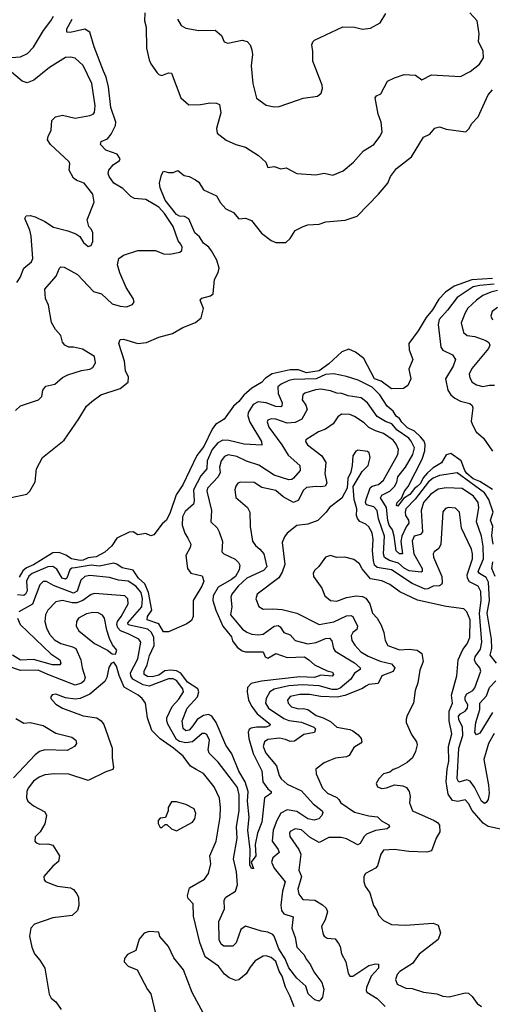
# Model space of a CAD drawing. Extents: x 1690054 to 1842981, y 782881 to 914114.
# Tile 410 of 656: x 1752329 to 1755273, y 896550 to 902682. Entities that reach past the tile are written whole.
import ezdxf

# ---------------------------------------------------------------- set-up
doc = ezdxf.new("R2010")
doc.units = 0

msp = doc.modelspace()

# ---------------------------------------------------------------- linework, layer by layer
at = {"layer": '0CON10XD'}
for points in [[(1752523.1, 902675), (1752538.8, 902705)], [(1753175, 901245.7), (1753225, 901224), (1753265, 901222.5), (1753325.9, 901234.1), (1753340, 901245), (1753341.2, 901265), (1753333.8, 901285), (1753315.5, 901305.5), (1753285.5, 901395), (1753230.4, 901475), (1753195, 901514.4), (1753115, 901561.8), (1753045, 901569.6), (1753021.6, 901581.6), (1752970.8, 901630.7), (1752915.6, 901665), (1752886.9, 901705), (1752879.2, 901725), (1752884.2, 901745), (1752911.1, 901778.9), (1752951.2, 901805), (1752955.7, 901815), (1752936.7, 901845), (1752865, 901870), (1752831.4, 901905), (1752835.8, 901924.2), (1752875, 901939.4), (1752899.6, 901970.4), (1752925, 902024.4), (1752928.8, 902045), (1752897.2, 902135), (1752882.4, 902265), (1752868.6, 902325), (1752851, 902361), (1752792.8, 902512.8), (1752765, 902605.4), (1752735, 902622.7), (1752642.5, 902602.5), (1752622.5, 902605), (1752622.1, 902625), (1752655.2, 902685)], [(1753108.5, 902725), (1753107.5, 902675), (1753117.3, 902635), (1753118.2, 902505), (1753135, 902432.5), (1753145, 902408.6), (1753185, 902352.5), (1753195, 902340.9), (1753215, 902334.4), (1753255, 902352.5), (1753275, 902348.8), (1753332, 902195), (1753382.3, 902152.3), (1753455, 902154.3), (1753515, 902164.4), (1753555, 902162.5), (1753573.9, 902153.9), (1753581.7, 902101.7), (1753555.6, 902005), (1753559.2, 901975), (1753615, 901932.5), (1753675, 901905.6), (1753735, 901888.6), (1753816.6, 901836.6), (1753862.5, 901795), (1753875, 901762.5), (1753915, 901767.5), (1753955, 901753.3), (1753989.3, 901759.3), (1754055, 901723.8), (1754174.2, 901715.8), (1754225, 901727.5), (1754280, 901715), (1754345, 901741.2), (1754408.8, 901795), (1754471.2, 901865), (1754535.5, 901904.5), (1754575, 901958), (1754586.7, 901983.3), (1754581.5, 902045), (1754561.2, 902095), (1754542.5, 902195), (1754551.2, 902208.8), (1754578.6, 902221.4), (1754620.9, 902299.1), (1754665, 902321.4), (1754725, 902340.6), (1754795, 902338), (1754835, 902308.6), (1754895, 902340), (1755075, 902328.6), (1755135, 902360.5), (1755194.2, 902405), (1755219.2, 902445), (1755217.3, 902487.3), (1755187.3, 902547.3), (1755190.9, 902595), (1755178.9, 902675), (1755134.3, 902724.3)], [(1753312.5, 902685), (1753335.6, 902645.6), (1753365, 902630.6), (1753445.5, 902614.5), (1753547.7, 902617.7), (1753586.7, 902585), (1753602.5, 902545), (1753625, 902536.7), (1753715, 902555.8), (1753746.9, 902546.9), (1753765.7, 902525.7), (1753775.6, 902495), (1753779.4, 902465), (1753771.1, 902395), (1753781.5, 902285), (1753804.4, 902194.4), (1753865, 902150), (1753915, 902140), (1753945, 902142), (1754059.7, 902180.3), (1754095, 902194), (1754185, 902206.7), (1754206.1, 902223.9), (1754216.4, 902253.6), (1754214, 902275), (1754154.4, 902425), (1754155.6, 902485), (1754149.4, 902525), (1754154.3, 902545), (1754165, 902554.2), (1754341.7, 902638.3), (1754415, 902636), (1754465, 902624), (1754515, 902628.8), (1754575, 902663.8), (1754609.3, 902720.7)], [(1752245, 902444.3), (1752335, 902450.7), (1752378.5, 902471.5), (1752415, 902511.2), (1752477.6, 902615), (1752523.1, 902675)], [(1752311.8, 901045), (1752332.4, 901077.6), (1752355.5, 901135), (1752401.9, 901175), (1752410.9, 901195), (1752400.2, 901335), (1752391.8, 901371.8), (1752361.5, 901445), (1752368.3, 901461.7), (1752395, 901462.9), (1752425, 901454.6), (1752485, 901425.4), (1752539.9, 901389.9), (1752627.9, 901367.9), (1752677.9, 901347.9), (1752702.7, 901332.7), (1752727.5, 901295), (1752755, 901268.8), (1752775, 901276.7), (1752785, 901300), (1752783.8, 901355), (1752776.7, 901375), (1752760, 901395), (1752750, 901435), (1752792.5, 901545), (1752784.4, 901595), (1752730.4, 901665), (1752685, 901680), (1752665, 901695.6), (1752636.9, 901745), (1752642.2, 901785), (1752637.8, 901797.8), (1752521.9, 901905), (1752502.5, 901935), (1752506.9, 901955), (1752525.6, 901995), (1752529.2, 902055), (1752552.8, 902077.2), (1752595, 902087.5), (1752675, 902069.5), (1752765, 902086.5), (1752786.1, 902093.9), (1752795.4, 902104.6), (1752799.2, 902145), (1752778.7, 902285), (1752725, 902397.5), (1752675, 902442.9), (1752645, 902450), (1752615, 902447.8), (1752515, 902384.7), (1752418.1, 902305), (1752375, 902289.1), (1752345, 902299.6), (1752278.9, 902355)], [(1752275, 899705.8), (1752373.6, 899726.4), (1752392.5, 899745), (1752425.8, 899804.2), (1752434.2, 899885), (1752471.2, 899955), (1752605.7, 900064.3), (1752697, 900197), (1752745, 900274.7), (1752777.6, 900305), (1752835, 900345.6), (1752955, 900385.4), (1753004.6, 900425.4), (1753007.8, 900455), (1752989.1, 900495), (1752981.1, 900555), (1752946, 900665), (1752955, 900690), (1752975, 900692.9), (1753065, 900666.5), (1753118.6, 900671.4), (1753195, 900705.6), (1753281.1, 900728.9), (1753345, 900764.4), (1753425, 900795.6), (1753459.2, 900825), (1753473.4, 900883.4), (1753453.8, 900935), (1753463, 900947), (1753517.7, 900962.3), (1753533.3, 900975), (1753542.2, 901065), (1753565, 901108.8), (1753571.2, 901135), (1753557.5, 901185), (1753523.3, 901243.3), (1753506.3, 901266.3), (1753475, 901289.6), (1753449.8, 901329.8), (1753420, 901355), (1753381.7, 901441.7), (1753356.7, 901456.8), (1753325, 901458.2), (1753305, 901468.5), (1753235, 901558.1), (1753204.2, 901635), (1753200, 901665), (1753213, 901717), (1753225, 901740), (1753255, 901730), (1753285, 901730), (1753315, 901742.5), (1753353, 901713), (1753385, 901706), (1753425, 901685.7), (1753445, 901670), (1753473.6, 901623.6), (1753555, 901585.8), (1753580.8, 901540.8), (1753613.8, 901503.8), (1753661, 901481), (1753695, 901442.5), (1753735, 901445.7), (1753772.2, 901432.2), (1753835, 901352.5), (1753895, 901307.5), (1753925, 901294), (1753986.7, 901295), (1754015, 901318.8), (1754045, 901368.6), (1754095.3, 901394.7), (1754124.6, 901405.4), (1754195, 901409.7), (1754236.5, 901423.5), (1754356.4, 901433.6), (1754430.7, 901459.3), (1754565, 901596), (1754621.9, 901665), (1754639.2, 901705), (1754675.7, 901755), (1754770.9, 901829.1), (1754845, 901950), (1754885, 901970), (1754915, 902006.2), (1754945, 902016.2), (1754985, 902001.2), (1755107.5, 901985), (1755127.3, 902002.7), (1755145, 902036.7), (1755185, 902076.7), (1755248, 902215), (1755273.8, 902245)], [(1752302.3, 900247.7), (1752335, 900278), (1752446.2, 900315), (1752466, 900335), (1752472.2, 900375), (1752490.9, 900399.1), (1752548.3, 900411.7), (1752596.6, 900453.4), (1752629.1, 900470.9), (1752715, 900498), (1752765, 900506.2), (1752785, 900516.2), (1752801.4, 900545), (1752795.6, 900585), (1752719.6, 900629.6), (1752665, 900643.1), (1752635, 900643.3), (1752609.2, 900655), (1752595, 900673.3), (1752585.7, 900715), (1752552, 900752), (1752527.4, 900797.4), (1752507.5, 900905), (1752490, 900945), (1752486.2, 901005), (1752556, 901084), (1752576, 901135), (1752585, 901142.5), (1752605, 901141.4), (1752689.2, 901095), (1752789.4, 900989.4), (1752838.6, 900975), (1752905, 900913.3), (1752955, 900897.5), (1752995, 900894.3), (1753032.3, 900907.7), (1753041.2, 900925), (1753035.8, 900945), (1752992.9, 901015), (1752951.9, 901105), (1752939.2, 901155), (1752945.8, 901194.2), (1752975, 901215.8), (1753065, 901244), (1753175, 901245.7)], [(1755275, 901071.5), (1755145, 901063.2), (1755035, 901023.2), (1754981.9, 900985), (1754939.2, 900940.8), (1754900.2, 900875), (1754861.7, 900828.3), (1754811.2, 900745), (1754753.6, 900666.4), (1754755.7, 900625.7), (1754778, 900565), (1754752.5, 900505), (1754766.7, 900445), (1754747.5, 900405), (1754720, 900385), (1754645, 900382.5), (1754581.8, 900431.8), (1754540, 900445), (1754472, 900572), (1754420.9, 900610.9), (1754379.5, 900629.5), (1754335, 900613.5), (1754255, 900538.6), (1754195, 900496.1), (1754115, 900482.8), (1754065, 900500.9), (1754015, 900501.8), (1753902.3, 900477.7), (1753859.5, 900450.5), (1753835, 900423.1), (1753775, 900387.5), (1753725.4, 900344.6), (1753695, 900303.4), (1753661.2, 900275), (1753602, 900195), (1753549.4, 900160.6), (1753527.5, 900132.5), (1753475.2, 900025), (1753432.2, 899967.8), (1753345, 899785.6), (1753304, 899724), (1753267.4, 899612.6), (1753242.7, 899565), (1753217, 899543), (1753165, 899473.3), (1753145, 899467.5), (1753115, 899482.5), (1753065, 899473.3), (1753035, 899492.5), (1753010.5, 899489.5), (1752935, 899452.5), (1752903.9, 899406.1), (1752860, 899365), (1752805, 899337.9), (1752755, 899330.7), (1752725, 899315.9), (1752705, 899314.2), (1752651.9, 899325), (1752617.4, 899347.4), (1752574, 899364), (1752535, 899362.6), (1752415, 899287.8), (1752371.1, 899268.9), (1752349.3, 899250.7), (1752325, 899210)], [(1755285, 901034.6), (1755195, 901027.9), (1755155, 901018), (1755055, 900952.5), (1754995, 900872.4), (1754941.4, 900815), (1754935.3, 900784.7), (1754952.2, 900642.2), (1754965, 900623.5), (1755024.3, 900595), (1755043.1, 900565), (1755028.9, 900525), (1754982.5, 900445), (1754995.4, 900375.4), (1755014.5, 900345), (1755040, 900325), (1755075, 900307.1), (1755132.5, 900292.5), (1755148.7, 900278.7), (1755151.9, 900265), (1755141.2, 900181.2), (1755150.8, 900159.2), (1755172.5, 900115), (1755218.5, 900075), (1755274.3, 899995)], [(1755305, 900995.7), (1755263.9, 900986.1), (1755215, 900964.2), (1755173.8, 900935), (1755121.1, 900885), (1755103.3, 900856.7), (1755080, 900795), (1755094.7, 900734.7), (1755116.5, 900716.5), (1755165, 900709.2), (1755232.5, 900685), (1755252, 900672), (1755258.6, 900655), (1755249.4, 900635), (1755145, 900509.2), (1755129.6, 900475), (1755132.6, 900452.6), (1755146.9, 900425), (1755175, 900407.3), (1755215, 900397.1), (1755255, 900407), (1755287, 900407)], [(1755305, 900889.1), (1755271.4, 900865), (1755263.3, 900835), (1755275, 900812.5)], [(1755275.5, 899755.5), (1755195.8, 899805.8), (1755155, 899822.7), (1755115.4, 899855), (1755101.2, 899875), (1755078.4, 899935), (1755015, 899980.7), (1754985, 899973.1), (1754956.6, 899923.4), (1754905, 899891.1), (1754869.5, 899860.5), (1754841.6, 899828.4), (1754825, 899794), (1754805.5, 899774.5), (1754787.7, 899762.3), (1754759, 899725), (1754720.8, 899699.2), (1754685, 899653.1), (1754675.9, 899655.9), (1754680, 899675), (1754707.1, 899702.9), (1754726.9, 899745), (1754749.2, 899775), (1754836.8, 899945), (1754853.8, 899996.2), (1754855.6, 900035.6), (1754848, 900058), (1754826.2, 900085), (1754788.7, 900118.7), (1754745, 900141.4), (1754710, 900175), (1754695, 900199.3), (1754673.6, 900213.6), (1754654.7, 900245), (1754617.4, 900275), (1754573.5, 900345), (1754525, 900393), (1754437.4, 900437.4), (1754365, 900461.1), (1754285, 900477.2), (1754235, 900472.1), (1754175, 900444.9), (1754035, 900442), (1754005.3, 900435.3), (1753957.4, 900412.6), (1753936.8, 900395), (1753938.8, 900355), (1753964.1, 900295.9), (1753962.2, 900275), (1753955, 900270.7), (1753924, 900274), (1753865, 900296.7), (1753815, 900302), (1753783.4, 900285), (1753751.6, 900235), (1753750.2, 900215), (1753763.2, 900175), (1753836.1, 900055), (1753837.2, 900032.8), (1753728, 900038), (1753632, 900062), (1753595, 900064.3), (1753562.5, 900047.5), (1753527.2, 900005), (1753497.8, 899935), (1753495.8, 899884.2), (1753458, 899842), (1753411.7, 899755), (1753415.9, 899685), (1753411.2, 899665), (1753360.8, 899619.2), (1753343.6, 899585), (1753342.2, 899535), (1753357.5, 899485), (1753377, 899453), (1753394.6, 899415), (1753390.4, 899395), (1753364.6, 899345), (1753374.4, 899265), (1753395, 899234.4), (1753465, 899218.6), (1753475.4, 899185), (1753464.1, 899155), (1753410, 899065), (1753408.8, 898965), (1753400.2, 898939.8), (1753370.9, 898919.1), (1753255, 898870.5), (1753225, 898870.4), (1753195, 898920.2), (1753123.8, 898945), (1753125.3, 898965), (1753151.9, 899005), (1753131.6, 899115), (1753108.2, 899168.2), (1753069.1, 899205), (1753035, 899252.8), (1752967.8, 899267.8), (1752935, 899291.2), (1752915, 899297.3), (1752825, 899278.5), (1752775, 899284.6), (1752675, 899268.4), (1752654.6, 899265.4), (1752640.5, 899255), (1752623.2, 899205), (1752615, 899196.8), (1752593.3, 899205), (1752559.4, 899259.4), (1752535, 899276), (1752504.7, 899274.7), (1752406.8, 899233.2), (1752385, 899215.7), (1752371.8, 899185), (1752375.4, 899125), (1752365, 899103.4), (1752355, 899096.3), (1752315, 899100.8)], [(1755278, 899415), (1755270.2, 899469.8), (1755277.3, 899525), (1755262.7, 899565), (1755278, 899615), (1755252.4, 899695), (1755224.8, 899735), (1755055, 899860.5), (1754945, 899843), (1754905, 899827.5), (1754875, 899804.4), (1754793.2, 899696.8), (1754735.6, 899635), (1754729.6, 899615), (1754731.7, 899595), (1754750.9, 899565), (1754753.6, 899546.4), (1754736, 899524), (1754709.6, 899465), (1754703.4, 899433.4), (1754713.9, 899356.1), (1754695, 899356.1), (1754674.3, 899374.3), (1754662.3, 899465), (1754650.8, 899505), (1754631.5, 899535), (1754622.6, 899562.6), (1754615.1, 899645), (1754577.4, 899705), (1754585, 899720.3), (1754634.5, 899745.5), (1754664.3, 899775), (1754678.2, 899801.8), (1754685, 899836.1), (1754732.9, 899895), (1754778.7, 899975), (1754787.9, 900015), (1754767.9, 900057.9), (1754753.8, 900075), (1754681.1, 900125), (1754646.6, 900165), (1754608.8, 900178.8), (1754555, 900210.6), (1754496.7, 900296.7), (1754456.8, 900326.8), (1754375, 900340.5), (1754335, 900355.2), (1754305, 900355.8), (1754265, 900371.2), (1754205, 900380.7), (1754172.3, 900377.7), (1754105, 900356.6), (1754093.6, 900345), (1754089.1, 900315), (1754112.5, 900282.5), (1754120.9, 900255), (1754086.5, 900193.5), (1754045, 900174.4), (1753995, 900170.3), (1753925, 900194.7), (1753895, 900197.1), (1753875, 900187.1), (1753871.5, 900178.5), (1753880.9, 900145), (1753962.5, 900035), (1754000.5, 899970.5), (1754074.3, 899905), (1754075.6, 899875), (1754035, 899827.8), (1754025, 899818.9), (1754005, 899815.6), (1753915, 899844.8), (1753818.5, 899908.5), (1753742.9, 899932.9), (1753682.1, 899962.1), (1753626.8, 899973.2), (1753605, 899961.1), (1753585, 899935.6), (1753574.5, 899895), (1753578, 899862), (1753565.4, 899834.6), (1753499.4, 899765), (1753495.8, 899745), (1753524.7, 899625), (1753520.6, 899555), (1753558.4, 899518.4), (1753572.7, 899492.7), (1753591.4, 899431.4), (1753588.5, 899368.5), (1753600.8, 899355), (1753671.9, 899321.9), (1753692.2, 899302.2), (1753700, 899285), (1753696, 899255), (1753673.4, 899215), (1753649.2, 899195), (1753565, 899148.6), (1753535.3, 899095), (1753532.8, 899065), (1753550.4, 899005), (1753594.9, 898904.9), (1753648, 898838), (1753655, 898814.7), (1753683.7, 898775), (1753715, 898751.2), (1753735, 898745.7), (1753845, 898745.4), (1753857.5, 898715), (1753875, 898705.6), (1753925, 898733.9), (1753995, 898710.2), (1754103.3, 898715), (1754131.1, 898695), (1754164.8, 898664.7), (1754245, 898626.8), (1754277.5, 898617.5), (1754283.8, 898605), (1754275, 898592.8), (1754205, 898600.4), (1754164.9, 898584.9), (1754075, 898589.6), (1753835, 898563.5), (1753771.9, 898548.1), (1753747.9, 898522.1), (1753745.8, 898495), (1753753.7, 898445), (1753774.6, 898404.6), (1753809.1, 898359.1), (1753890, 898295), (1753885.6, 898285), (1753863.2, 898276.8), (1753805, 898276.7), (1753770.2, 898269.8), (1753758.3, 898261.7), (1753753, 898245), (1753756.2, 898205), (1753782.5, 898112.5), (1753837.1, 898005), (1753844.5, 897934.5), (1753875, 897892.5), (1753895.8, 897875), (1753896.2, 897865), (1753885, 897856.2), (1753853.3, 897835), (1753836.7, 897685), (1753811.5, 897615), (1753796.9, 897545), (1753800, 897475), (1753770, 897435), (1753786, 897395), (1753773.3, 897395), (1753761.7, 897418.3), (1753765.7, 897515), (1753749.5, 897635), (1753757.6, 897715), (1753747.9, 897815), (1753752, 897875), (1753732.8, 897935), (1753695, 898000.9), (1753649.6, 898109.6), (1753613, 898163), (1753552.7, 898305), (1753525.4, 898345.4), (1753504.8, 898354.8), (1753475, 898348.8), (1753435, 898322.8), (1753406.9, 898285), (1753385, 898257.2), (1753363.8, 898253.8), (1753348.3, 898268.3), (1753340.8, 898315), (1753371.6, 898395), (1753436.3, 898465), (1753444, 898495), (1753438.3, 898515), (1753375, 898557), (1753332.4, 898612.4), (1753306.6, 898626.6), (1753268.2, 898631.8), (1753233.1, 898626.9), (1753195, 898600), (1753155, 898589.1), (1753125, 898590.7), (1753104.7, 898605), (1753103.7, 898625), (1753123.6, 898665), (1753137.3, 898722.7), (1753167.6, 898785), (1753164.1, 898835), (1753149.8, 898865), (1753127.2, 898887.2), (1753012.3, 898912.3), (1753004.7, 898915), (1753002.1, 898925), (1753090.2, 899025), (1753093.8, 899075), (1753085.1, 899115), (1753053.4, 899155), (1753005, 899186.2), (1752945, 899192), (1752888.7, 899208.7), (1752765, 899220.7), (1752735.2, 899214.8), (1752709, 899191), (1752686.5, 899123.5), (1752665, 899111), (1752538.7, 899158.7), (1752495, 899182.5), (1752475, 899182.9), (1752455, 899162.9), (1752408.5, 899041.5), (1752323.1, 898995)], [(1754565, 899572.9), (1754556.2, 899626.2), (1754535, 899648.3), (1754490, 899660), (1754484.1, 899675), (1754486.6, 899695), (1754512.8, 899767.2), (1754525, 899776.7), (1754565, 899787.6), (1754596.4, 899815), (1754685, 899974.4), (1754689.7, 900005), (1754675, 900039.5), (1754655, 900064), (1754595, 900105.2), (1754545, 900121.1), (1754503.1, 900143.1), (1754475, 900170.9), (1754415, 900211.5), (1754385, 900224.4), (1754334.6, 900225.4), (1754310.6, 900209.4), (1754282.5, 900165), (1754235, 900132.7), (1754190, 900115), (1754110.6, 900065), (1754109.4, 900055), (1754121.9, 900035), (1754212, 899965), (1754236.6, 899925), (1754229.8, 899855), (1754241.9, 899795), (1754232.3, 899777.7), (1754205, 899772.9), (1754175, 899775.6), (1754115, 899768.7), (1754095, 899750.9), (1754065, 899690), (1754035, 899674.7), (1753971.4, 899711.4), (1753925, 899750.4), (1753837.8, 899767.8), (1753788.9, 899798.9), (1753705, 899802.5), (1753688.8, 899795), (1753675, 899776.2), (1753669.2, 899755), (1753675, 899706.7), (1753748.8, 899645), (1753762.9, 899615), (1753764.4, 899525), (1753779.1, 899435), (1753797, 899407), (1753825, 899385.5), (1753849.6, 899355), (1753868.9, 899275), (1753848.7, 899251.3), (1753745, 899203.3), (1753691, 899155), (1753650.8, 899105), (1753644.2, 899085), (1753650, 899025), (1753642.5, 898975), (1753695, 898913.3), (1753717.3, 898887.3), (1753745, 898867.5), (1753775, 898856), (1753815, 898850.8), (1753845, 898856), (1753915, 898904.7), (1753938.5, 898908.5), (1753950.8, 898900.8), (1753975, 898866.4), (1754015, 898850.9), (1754045.4, 898815.4), (1754124.2, 898794.2), (1754176.3, 898803.7), (1754235, 898828.2), (1754259.5, 898829.5), (1754273, 898813), (1754283.8, 898765), (1754295, 898749.4), (1754415, 898676.6), (1754449.2, 898645), (1754450, 898635), (1754415, 898613.1), (1754391.1, 898575), (1754325, 898519.8), (1754305, 898510.8), (1754275, 898510.7), (1754195, 898532.5), (1754091.4, 898538.6), (1754005, 898533.3), (1753915, 898513.6), (1753887.9, 898495), (1753864.6, 898455), (1753861.3, 898425), (1753878.9, 898395), (1753975, 898329.4), (1754005, 898317.8), (1754085, 898307.8), (1754160.9, 898275), (1754171.6, 898265), (1754165, 898242.5), (1754099.3, 898230.7), (1754042, 898188), (1754015, 898185.7), (1753985, 898199.8), (1753947.8, 898207.8), (1753875, 898198.4), (1753853.6, 898185), (1753846.8, 898155), (1753862.2, 898115), (1753928.8, 898035), (1753945.8, 897975.8), (1753958.8, 897955), (1753995, 897920.6), (1754085, 897879.2), (1754158.1, 897798.1), (1754212.9, 897755), (1754217.1, 897745), (1754210.8, 897725), (1754192, 897705), (1754164.2, 897695.8), (1754125, 897704.2), (1754055, 897750.2), (1753995, 897761.5), (1753955, 897740.4), (1753931.7, 897695), (1753908.9, 897635), (1753901.9, 897565), (1753939.2, 897515), (1753944.6, 897495), (1753905, 897462.2), (1753896.8, 897435), (1753915, 897397.8), (1753983.6, 897313.6), (1753965.3, 897255), (1753956.7, 897166.7), (1753960.8, 897135), (1753975, 897113.8), (1754032.5, 897095), (1754023.5, 897023.5), (1754044.7, 896965), (1754056.2, 896905), (1754099.8, 896859.8), (1754115, 896827.9), (1754141.6, 896795), (1754161, 896751), (1754210.4, 896685), (1754224.6, 896645), (1754215.4, 896594.6), (1754205, 896578.8), (1754195, 896570), (1754167.7, 896577.7), (1754126, 896615), (1754111.8, 896661.8), (1754055, 896713.2), (1754005, 896776), (1753983.5, 896833.5), (1753942.5, 896895), (1753915, 896973.2), (1753905, 896985.2), (1753875, 896998.9), (1753835, 897005.2), (1753735, 897036.5), (1753707.1, 897015), (1753678.1, 896931.9), (1753657.4, 896912.6), (1753601.2, 896911.2), (1753584.5, 896924.5), (1753570.9, 896950.9), (1753568.9, 897065), (1753604.3, 897145), (1753601.8, 897198.2), (1753613.9, 897216.1), (1753673.1, 897255), (1753685.3, 897294.7), (1753678.7, 897375), (1753660.2, 897455), (1753683.5, 897585), (1753678.9, 897655), (1753696.1, 897756.1), (1753697.3, 897855), (1753685, 897900.4), (1753655, 897941.8), (1753565, 898058.5), (1753508.5, 898115), (1753502.5, 898135), (1753512, 898195), (1753495, 898231.1), (1753483, 898237), (1753465, 898235.6), (1753405, 898183.9), (1753365, 898179), (1753325, 898186.6), (1753305, 898200), (1753251.6, 898295), (1753244.7, 898315), (1753246.5, 898335), (1753278, 898405), (1753319.6, 898450.4), (1753348.7, 898495), (1753344.7, 898515), (1753306.7, 898566.7), (1753285, 898577.5), (1753255, 898576.7), (1753135, 898531.5), (1753098.9, 898538.9), (1753033.8, 898573.9), (1753021.1, 898595), (1753018.3, 898615), (1753065, 898702.2), (1753083.1, 898805), (1753071.8, 898825), (1753005, 898857.5), (1752956.6, 898876.6), (1752939.5, 898895), (1752933.3, 898915), (1752939.3, 898935), (1752962, 898965), (1753005.3, 899045), (1753002.7, 899075), (1752984, 899094), (1752795, 899107.5), (1752775, 899102.8), (1752722, 899065), (1752685, 899050.7), (1752655, 899050.6), (1752595, 899065.7), (1752555, 899056), (1752504.5, 899005), (1752490.4, 898975), (1752485.4, 898935), (1752495.9, 898895), (1752514.8, 898854.8), (1752545, 898820), (1752585, 898796.2), (1752657.1, 898777.1), (1752678.8, 898765), (1752710.4, 898695), (1752718.6, 898645), (1752737.9, 898585), (1752730.6, 898565), (1752715, 898549.2), (1752675, 898537.8), (1752505, 898604), (1752445, 898631.5), (1752335, 898627.9), (1752255.8, 898655)], [(1755285, 898236.7), (1755248.9, 898175), (1755221.1, 898075), (1755250.3, 897915), (1755253.3, 897865), (1755247.8, 897825), (1755235, 897805.7), (1755225, 897801.4), (1755205, 897815.7), (1755162.1, 897902.1), (1755135, 897939.3), (1755115, 897948.2), (1755065, 897932.9), (1755054, 897954), (1755065.1, 898145), (1755090.5, 898225), (1755087.2, 898275), (1755064.7, 898324.7), (1755063.2, 898345), (1755075, 898359.5), (1755103.6, 898375), (1755118, 898395), (1755120.6, 898415), (1755105.2, 898445), (1755104.4, 898465), (1755115.4, 898484.6), (1755151.2, 898505), (1755165, 898521.8), (1755200.8, 898625), (1755195.8, 898645), (1755167.7, 898677.7), (1755161.6, 898695), (1755165.7, 898715), (1755199.2, 898760.8), (1755208.6, 898805), (1755193, 898985), (1755204.5, 899065), (1755200.8, 899120.8), (1755184.8, 899154.8), (1755130.7, 899180.7), (1755118.2, 899205), (1755116.9, 899225), (1755150.9, 899325), (1755150.2, 899355), (1755143.7, 899385), (1755082.3, 899515), (1755068.5, 899615), (1755045, 899639.4), (1755000, 899645), (1754982.7, 899637.3), (1754965, 899616.2), (1754951.8, 899415), (1754940.4, 899389.6), (1754911.7, 899368.3), (1754904.6, 899355.4), (1754907.7, 899335), (1754958.1, 899215), (1754960.4, 899175), (1754956.2, 899163.8), (1754945, 899156.9), (1754905, 899154.7), (1754872.6, 899137.4), (1754855, 899136), (1754775, 899171), (1754645, 899256.9), (1754555, 899269.8), (1754540.3, 899285), (1754532.8, 899315), (1754526.5, 899375), (1754531.3, 899445), (1754525, 899487.1), (1754505, 899524.5), (1754485, 899541.2), (1754447.2, 899557.2), (1754432.9, 899575), (1754427.1, 899595), (1754428.3, 899635), (1754412.5, 899695), (1754406, 899775), (1754462.1, 899867.9), (1754499.2, 899905), (1754512.5, 899955), (1754506, 899985), (1754495, 899992), (1754435, 900001.2), (1754424.1, 899995.9), (1754404.3, 899965), (1754400.8, 899905), (1754392.5, 899865), (1754374.2, 899825), (1754370, 899765), (1754336.7, 899703.3), (1754260, 899645), (1754239.2, 899615), (1754187.1, 899562.9), (1754125, 899540.4), (1754055, 899531.4), (1753996.3, 899483.7), (1753978.3, 899461.7), (1753964.5, 899425.5), (1753981.8, 899288.2), (1753965, 899241.5), (1753943, 899207), (1753807.5, 899105), (1753800.8, 899075), (1753818.3, 899028.3), (1753845, 899010.6), (1753905, 899013.8), (1753965, 899008), (1754056.3, 898986.3), (1754195.4, 898915.4), (1754285, 898932.9), (1754365, 898969.2), (1754392.4, 898972.4), (1754405, 898965.5), (1754433.8, 898905), (1754428.5, 898885), (1754405.3, 898864.7), (1754393.6, 898845), (1754398.2, 898815), (1754416, 898786), (1754454.1, 898745), (1754499.1, 898719.1), (1754575, 898686.8), (1754645, 898670.7), (1754666.9, 898645), (1754656.6, 898623.4), (1754585, 898595.6), (1754561.7, 898548.3), (1754505, 898540.9), (1754485, 898531.2)], [(1755300.3, 898675), (1755260.6, 898725), (1755269.4, 898765), (1755269, 898825), (1755241.7, 898985), (1755256.2, 899065), (1755249.1, 899179.1), (1755235, 899209.1), (1755194.1, 899234.1), (1755186, 899245), (1755218.2, 899325), (1755216.7, 899403.3), (1755205.2, 899465.2), (1755175.7, 899555), (1755189.1, 899645), (1755184.3, 899675), (1755157.1, 899715), (1755085, 899761.8), (1754985, 899767.5), (1754935, 899758.2), (1754888.9, 899725), (1754845.2, 899675), (1754830, 899625), (1754837.9, 899492.1), (1754825, 899475.3), (1754785.5, 899465), (1754773.9, 899435), (1754784.8, 899354.8), (1754835.7, 899265), (1754835.4, 899245), (1754829.2, 899240.8), (1754755, 899250.6), (1754725, 899265.6), (1754688.1, 899298.1), (1754632.1, 899315), (1754602.5, 899332.5), (1754595.5, 899355.5), (1754600.9, 899465), (1754565, 899572.9)], [(1755335, 897639.1), (1755246.8, 897656.8), (1755217.2, 897677.2), (1755147.2, 897757.2), (1755125, 897800.4), (1755105, 897823.8), (1755057.8, 897812.2), (1755025, 897820), (1754999, 897859), (1754989.8, 897910.3), (1754985.9, 897935), (1754991.9, 898015), (1755002.7, 898065), (1755000, 898155), (1755021.6, 898235), (1755004.7, 898315), (1755003.6, 898375), (1755025.3, 898424.7), (1755019.6, 898475), (1755052.9, 898595), (1755060.5, 898695), (1755089.6, 898760.4), (1755116.2, 898795), (1755133.3, 898835), (1755134.7, 898945), (1755115, 898994), (1755095, 899012.5), (1754985, 899027.3), (1754806.6, 899066.6), (1754698, 899118), (1754633.9, 899163.9), (1754585, 899186.7), (1754515, 899200.5), (1754462.1, 899262.1), (1754445, 899292.5), (1754411.2, 899321.2), (1754355, 899335.6), (1754301.9, 899331.9), (1754265, 899345.8), (1754235, 899334.2), (1754193.4, 899276.6), (1754167, 899253), (1754158, 899235), (1754160, 899215), (1754211.2, 899141.2), (1754230, 899095), (1754265.6, 899065.6), (1754305, 899061.5), (1754365, 899083.2), (1754425, 899093.2), (1754465, 899090), (1754485, 899080), (1754510.8, 899045), (1754526.9, 898985), (1754555.6, 898955), (1754581.7, 898911.7), (1754598.2, 898865), (1754605.8, 898815), (1754622, 898785), (1754695, 898756.8), (1754755, 898761.8), (1754805, 898756.2), (1754834.6, 898735), (1754841.6, 898685), (1754820.9, 898630.9), (1754808.8, 898551.2), (1754793.1, 898505), (1754782.5, 898425), (1754742.3, 898347.7), (1754736.2, 898325), (1754736.7, 898305), (1754769.7, 898229.7), (1754801.4, 898185), (1754804.3, 898165), (1754795.6, 898125), (1754775.7, 898085), (1754743.9, 898056.1), (1754685, 898022), (1754655, 898012.5), (1754634.3, 897995.7), (1754595, 897985.7), (1754566, 897955), (1754550, 897925), (1754557.5, 897905), (1754584.1, 897894.1), (1754615, 897897.5), (1754665, 897917.5), (1754715, 897910), (1754739.2, 897899.2), (1754756, 897875), (1754760.6, 897845), (1754756.9, 897805), (1754775.8, 897755), (1754911.2, 897695), (1754932.1, 897682.1), (1754944.2, 897665), (1754945.7, 897624.3), (1754924, 897585), (1754894.5, 897505.5), (1754865, 897498.2), (1754752.4, 897502.4)], [(1755291.9, 899215), (1755269.4, 899265), (1755277.2, 899305)], [(1752314.4, 898955), (1752330.9, 898915), (1752523.3, 898733.3), (1752579.5, 898695), (1752585.6, 898675), (1752578.8, 898665), (1752533.8, 898665), (1752415, 898698.4), (1752335, 898694.1), (1752285, 898723.5)], [(1752925, 898730), (1752933.3, 898755), (1752907.8, 898787.8), (1752888.5, 898828.5), (1752870.9, 898880.9), (1752856.9, 898955), (1752845, 898972.9), (1752817.1, 898987.1), (1752785, 898989.6), (1752745, 898982.1), (1752694.3, 898955), (1752682.9, 898935), (1752680, 898905), (1752696.7, 898875), (1752795, 898796.5), (1752875.7, 898755.7), (1752905, 898732.5), (1752925, 898730)], [(1754039, 896535), (1754015, 896598.8), (1753985, 896655.7), (1753965, 896724.2), (1753945, 896757.1), (1753925, 896815.6), (1753895, 896842.1), (1753865, 896851.5), (1753845, 896850.5), (1753795, 896820), (1753765, 896781.4), (1753739.5, 896740.5), (1753695, 896701.5), (1753675, 896697.5), (1753635, 896714.4), (1753605, 896737.8), (1753566.8, 896786.8), (1753484.1, 896845), (1753450.3, 896935), (1753412.2, 897097.8), (1753410, 897175), (1753379.4, 897209.4), (1753374.4, 897225), (1753386.4, 897275), (1753481.2, 897328.8), (1753505.6, 897365), (1753519.5, 897425), (1753514.3, 897475), (1753553.6, 897565), (1753577.2, 897715), (1753580.6, 897775), (1753574.7, 897834.7), (1753539.6, 897905), (1753475, 897986.5), (1753427.9, 898012.1), (1753392.2, 898032.2), (1753346.7, 898095), (1753287.8, 898145), (1753203.9, 898203.9), (1753153.1, 898255), (1753125.5, 898335), (1753112.5, 898425), (1753091.5, 898455), (1753067.5, 898475), (1752980, 898525), (1752948.3, 898598.3), (1752932, 898655), (1752915, 898680), (1752898.3, 898671.7), (1752885, 898647.5), (1752870.9, 898585), (1752858.9, 898561.1), (1752765, 898480.7), (1752705, 898455.3), (1752675, 898449.6), (1752615, 898459.4), (1752555, 898480.8), (1752532.3, 898477.7), (1752522.5, 898465), (1752523.3, 898455), (1752555, 898418.8), (1752595, 898394.3), (1752725, 898346.7), (1752810, 898335), (1752835.6, 898315), (1752852.4, 898292.4), (1752904.4, 898145), (1752904.3, 898085), (1752914, 898025), (1752908.6, 898011.4), (1752865, 897997.5), (1752755, 897944.4), (1752635, 897983.8), (1752546, 897986), (1752485, 897978.9), (1752449.4, 897965), (1752415, 897938.8), (1752381.5, 897895), (1752373.3, 897875), (1752370.5, 897835), (1752380, 897815), (1752415, 897786.4), (1752485, 897748.1), (1752496.7, 897725), (1752486.4, 897673.6), (1752455.5, 897624.5), (1752425, 897592.5), (1752422.5, 897565), (1752432.5, 897555), (1752455, 897547.5), (1752505, 897550), (1752535, 897541.2), (1752576.2, 897475), (1752570.7, 897439.3), (1752535, 897410), (1752480, 897345), (1752481.2, 897325), (1752490, 897315), (1752535, 897295.8), (1752565, 897285.8), (1752645, 897275.8), (1752664.5, 897264.5), (1752685, 897238.8), (1752694.4, 897215), (1752697.1, 897165), (1752690, 897135), (1752655, 897103.8), (1752535, 897087.8), (1752422.1, 897047.9), (1752398, 897025), (1752390, 896975), (1752403.8, 896905), (1752422, 896865), (1752455.4, 896825.4), (1752485.7, 896775), (1752512.6, 896612.6), (1752525, 896588.8), (1752554, 896565), (1752586.6, 896516.6)], [(1754485, 898531.2), (1754465, 898517.4), (1754355, 898473.1), (1754307.6, 898462.4), (1754205, 898467), (1754135, 898479.6), (1754075, 898479.3), (1754015, 898467.3), (1753996.4, 898445), (1754000.5, 898425), (1754022.7, 898402.7), (1754065, 898390.6), (1754095, 898392.5), (1754125, 898386.2), (1754175, 898347.6), (1754218.6, 898335), (1754265, 898310.8), (1754305, 898275.3), (1754385, 898261.1), (1754405, 898252.3), (1754438.5, 898228.5), (1754455.7, 898205), (1754460, 898185), (1754454.3, 898175.7), (1754410.2, 898149.8), (1754380.6, 898099.4), (1754365, 898091.1), (1754297.2, 898082.8), (1754255, 898067.1), (1754225, 898053.1), (1754174, 898015), (1754175.6, 897985), (1754215.5, 897895), (1754245.6, 897865), (1754305, 897838.8), (1754317.6, 897825), (1754330, 897805), (1754415, 897747.1), (1754505, 897723), (1754557.9, 897717.9), (1754582.8, 897692.8), (1754628, 897668), (1754631.8, 897655), (1754617.5, 897642.5), (1754545, 897633.1), (1754490.4, 897609.6), (1754475, 897595.4), (1754449.2, 897550.7), (1754435, 897543.8), (1754365, 897580.2), (1754331.3, 897588.7), (1754255, 897588.8), (1754195, 897557.3), (1754139.2, 897589.3), (1754085, 897636.4), (1754045, 897642.2), (1754014.5, 897625.5), (1754009.2, 897615), (1754011.9, 897595), (1754067.5, 897515), (1754079.5, 897485), (1754067.8, 897385), (1754083.8, 897345), (1754062.7, 897267.3), (1754067, 897235), (1754093.2, 897203.2), (1754168.4, 897198.4), (1754215, 897168.8), (1754239.1, 897149.1), (1754247.1, 897125), (1754231.9, 897075), (1754210, 897035), (1754219.2, 896985), (1754225, 896974), (1754245, 896962), (1754295, 896956.7), (1754315, 896928.8), (1754325, 896910), (1754333.3, 896865), (1754360.3, 896815), (1754375, 896743.3), (1754385, 896726), (1754405, 896725.7), (1754505, 896791.2), (1754545, 896801.5), (1754565, 896799.2), (1754565.3, 896775), (1754518.8, 896725), (1754490.3, 896655), (1754487.3, 896635), (1754491.9, 896625), (1754555.2, 896585.2), (1754605, 896537.1)], [(1755275, 898367.4), (1755195, 898238.8), (1755175, 898228.9), (1755164.3, 898244.3), (1755169.8, 898305), (1755196.5, 898385), (1755195.3, 898425), (1755238.1, 898471.9), (1755255, 898523.3), (1755295.3, 898565)], [(1752305, 898329.2), (1752355, 898300.8), (1752395, 898304), (1752475, 898285.3), (1752555, 898238.6), (1752654.6, 898214.6), (1752678.8, 898195), (1752682.5, 898175), (1752671.4, 898155), (1752625, 898129.7), (1752485, 898134.3), (1752453.1, 898125), (1752425, 898104.5), (1752289.7, 897960.3)], [(1753305, 897630), (1753406.2, 897685), (1753420, 897705), (1753427.3, 897737.3), (1753415, 897766.7), (1753365, 897793.8), (1753305, 897810), (1753275, 897810), (1753253.6, 897776.4), (1753253.3, 897755), (1753237, 897713), (1753205, 897710), (1753192.5, 897695), (1753192.5, 897675), (1753205, 897650), (1753215, 897650), (1753235, 897670), (1753245, 897670), (1753275, 897642.5), (1753305, 897630)], [(1754752.4, 897502.4), (1754665, 897514.5), (1754595, 897509.4), (1754578.1, 897485), (1754557.6, 897412.4), (1754545, 897398), (1754483.3, 897365), (1754473.3, 897345), (1754473.9, 897313.9), (1754481.2, 897285), (1754510, 897245), (1754533.8, 897165), (1754553.8, 897135), (1754564, 897105), (1754595, 897072), (1754645, 897046.7), (1754732.8, 897042.8), (1754905, 897056), (1754935, 897042.5), (1754951.2, 896995), (1754936.4, 896953.6), (1754817.4, 896862.6), (1754776.2, 896803.8), (1754696.4, 896753.6), (1754680.9, 896735), (1754669.5, 896705), (1754681.4, 896675), (1754735, 896649.5), (1754775, 896647.3), (1754844.2, 896625.8), (1754927.5, 896615), (1754965, 896601.4), (1755005, 896596.9), (1755105, 896621.1), (1755125, 896618.6), (1755148.3, 896598.3), (1755179.2, 896555), (1755205, 896535.7)], [(1753475, 896493.3), (1753403.2, 896623.2), (1753350, 896765), (1753289.5, 896839.5), (1753255, 896910), (1753201.1, 896971.1), (1753195, 896998.8), (1753135, 897003.8), (1753105, 896992.5), (1753073.8, 896955), (1753052.5, 896885), (1753000.7, 896859.3), (1752982.5, 896835), (1752980, 896815), (1753005, 896787.5), (1753060, 896765), (1753125, 896642.5), (1753146.2, 896615), (1753176.2, 896485)]]:
    msp.add_lwpolyline(points, dxfattribs=at)

doc.saveas('drawing.dxf')
